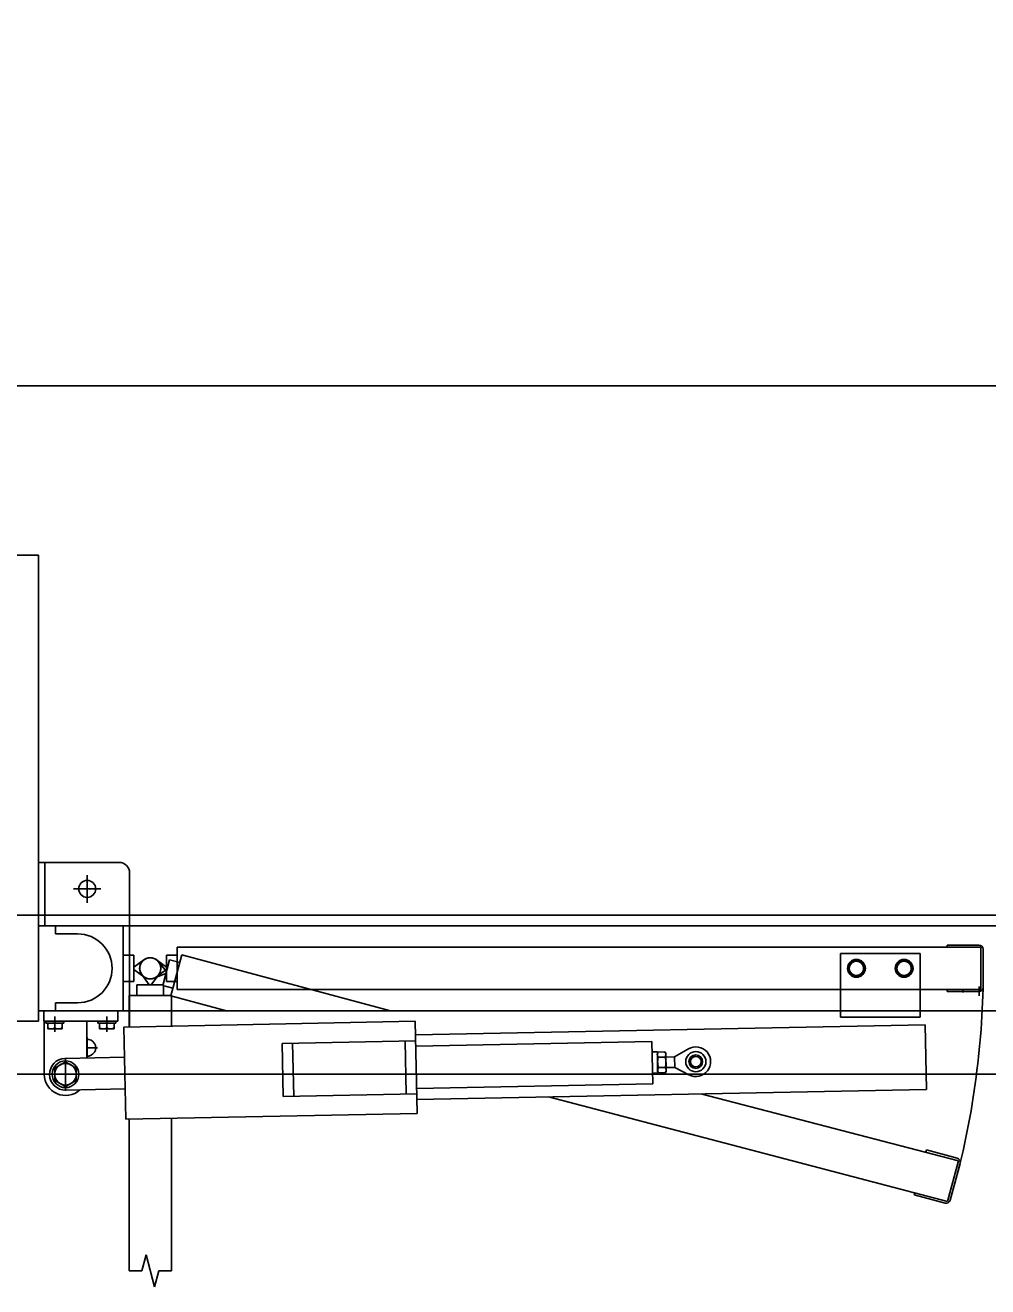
# Model space of a CAD drawing. Extents: x -264205 to -263659, y -1242401 to -1241986.
# Drawn here: x -263829.6 to -263828.692, y -1242241.658 to -1242240.467 of the extents above; entities that cross this region are included whole.
import ezdxf

# ---------------------------------------------------------------- set-up
doc = ezdxf.new("R2010")
doc.units = 0
for name, color, linetype in [('HESCON_OSI_STAVBY_KFA', 7, 'Continuous'), ('PROJEKT_OBRUBNIKY_KOMUNIKACIE', 7, 'Continuous'), ('SITUACIA_DSP_2D', 7, 'Continuous')]:
    doc.layers.add(name, color=color, linetype=linetype)

msp = doc.modelspace()

# ---------------------------------------------------------------- linework, layer by layer
at = {"layer": 'HESCON_OSI_STAVBY_KFA'}
msp.add_line((-263792.6528, -1242240.8072), (-263911.5228, -1242240.8072), dxfattribs=at)
at = {"layer": 'PROJEKT_OBRUBNIKY_KOMUNIKACIE'}
msp.add_lwpolyline([(-263794.8928, -1242227.3822), (-263808.9678, -1242241.4572), (-263894.9678, -1242241.4572), (-263909.0427, -1242227.3822), (-263909.0427, -1242196.3327), (-263914.1428, -1242196.3327), (-263914.1428, -1242132.4327), (-263909.0427, -1242132.4327), (-263909.0427, -1242101.3822), (-263894.9678, -1242087.3072), (-263808.9678, -1242087.3072), (-263794.8928, -1242101.3822), (-263794.8928, -1242227.3822)], dxfattribs=at)
at = {"layer": 'SITUACIA_DSP_2D'}
for p, q in [((-263829.5875, -1242240.9673), (-263829.9375, -1242240.9673)), ((-263829.5875, -1242241.4073), (-263829.5875, -1242240.9673)), ((-263829.5875, -1242241.2573), (-263829.5115, -1242241.2573)), ((-263829.5815, -1242241.3173), (-263829.5815, -1242241.2573)), ((-263829.5415, -1242241.2953), (-263829.5415, -1242241.2693)), ((-263829.5015, -1242241.3173), (-263829.5015, -1242241.2673)), ((-263829.5545, -1242241.2823), (-263829.5285, -1242241.2823)), ((-263894.581, -1242241.3072), (-263809.3546, -1242241.3072)), ((-263829.5875, -1242241.3073), (-263829.5875, -1242241.4073)), ((-263828.693, -1242241.3173), (-263829.5875, -1242241.3173)), ((-263829.5715, -1242241.3248), (-263829.5715, -1242241.3173)), ((-263829.5505, -1242241.3248), (-263829.5715, -1242241.3248)), ((-263829.5075, -1242241.3973), (-263829.5075, -1242241.3173)), ((-263829.5015, -1242241.3973), (-263829.5015, -1242241.3173)), ((-263828.693, -1242241.3173), (-263827.7985, -1242241.3173)), ((-263828.698, -1242241.3373), (-263829.4565, -1242241.3373)), ((-263829.4565, -1242241.3773), (-263829.4565, -1242241.3373)), ((-263828.7, -1242241.3353), (-263828.73, -1242241.3353)), ((-263828.73, -1242241.3373), (-263828.73, -1242241.3353)), ((-263828.698, -1242241.3773), (-263828.698, -1242241.3373)), ((-263829.5075, -1242241.3448), (-263829.5075, -1242241.3698)), ((-263829.5075, -1242241.3448), (-263829.4975, -1242241.3448)), ((-263829.4975, -1242241.3448), (-263829.4975, -1242241.3698)), ((-263829.4975, -1242241.3563), (-263829.4879, -1242241.3492)), ((-263829.476, -1242241.3492), (-263829.4665, -1242241.3563)), ((-263829.4702, -1242241.3734), (-263829.4638, -1242241.3492)), ((-263829.4565, -1242241.3448), (-263829.4665, -1242241.3448)), ((-263829.4665, -1242241.3448), (-263829.4665, -1242241.3698)), ((-263829.4541, -1242241.3518), (-263829.4638, -1242241.3492)), ((-263829.4522, -1242241.3445), (-263829.4625, -1242241.3832)), ((-263829.4565, -1242241.3448), (-263829.4565, -1242241.3698)), ((-263829.2554, -1242241.3973), (-263829.4522, -1242241.3445)), ((-263828.7555, -1242241.3433), (-263828.8305, -1242241.3433)), ((-263828.8305, -1242241.3973), (-263828.8305, -1242241.3433)), ((-263828.7555, -1242241.3973), (-263828.7555, -1242241.3433)), ((-263828.696, -1242241.3753), (-263828.696, -1242241.3393)), ((-263829.4975, -1242241.3583), (-263829.4975, -1242241.3563)), ((-263829.4879, -1242241.3653), (-263829.4975, -1242241.3583)), ((-263829.4665, -1242241.3583), (-263829.476, -1242241.3653)), ((-263829.4667, -1242241.3603), (-263829.4742, -1242241.351)), ((-263829.4673, -1242241.3622), (-263829.4667, -1242241.3603)), ((-263829.4665, -1242241.3563), (-263829.4665, -1242241.3583)), ((-263828.8194, -1242241.3505), (-263828.8233, -1242241.3573)), ((-263828.8233, -1242241.3573), (-263828.8194, -1242241.3641)), ((-263828.8115, -1242241.3505), (-263828.8194, -1242241.3505)), ((-263828.8076, -1242241.3573), (-263828.8115, -1242241.3505)), ((-263828.8115, -1242241.3641), (-263828.8076, -1242241.3573)), ((-263828.7744, -1242241.3505), (-263828.7783, -1242241.3573)), ((-263828.7783, -1242241.3573), (-263828.7744, -1242241.3641)), ((-263828.7665, -1242241.3505), (-263828.7744, -1242241.3505)), ((-263828.7626, -1242241.3573), (-263828.7665, -1242241.3505)), ((-263828.7665, -1242241.3641), (-263828.7626, -1242241.3573)), ((-263829.5075, -1242241.3698), (-263829.4975, -1242241.3698)), ((-263829.4945, -1242241.3728), (-263829.4695, -1242241.3728)), ((-263829.4945, -1242241.3828), (-263829.4945, -1242241.3728)), ((-263829.49, -1242241.3632), (-263829.483, -1242241.3728)), ((-263829.483, -1242241.3728), (-263829.481, -1242241.3728)), ((-263829.481, -1242241.3728), (-263829.4739, -1242241.3632)), ((-263829.4783, -1242241.3666), (-263829.4673, -1242241.3622)), ((-263829.4606, -1242241.3759), (-263829.4702, -1242241.3734)), ((-263829.4695, -1242241.3828), (-263829.4695, -1242241.3728)), ((-263829.4565, -1242241.3698), (-263829.4665, -1242241.3698)), ((-263828.8194, -1242241.3641), (-263828.8115, -1242241.3641)), ((-263828.7744, -1242241.3641), (-263828.7665, -1242241.3641)), ((-263829.462, -1242241.3828), (-263829.502, -1242241.3828)), ((-263829.502, -1242241.4126), (-263829.502, -1242241.3828)), ((-263829.4945, -1242241.3828), (-263829.4695, -1242241.3828)), ((-263829.41, -1242241.3973), (-263829.4625, -1242241.3832)), ((-263829.462, -1242241.4118), (-263829.462, -1242241.3828)), ((-263828.698, -1242241.3773), (-263829.4565, -1242241.3773)), ((-263828.73, -1242241.3793), (-263828.73, -1242241.3773)), ((-263828.7, -1242241.3793), (-263828.73, -1242241.3793)), ((-263828.715, -1242241.3802), (-263828.715, -1242241.3773)), ((-263828.6998, -1242241.3743), (-263828.6998, -1242241.3833)), ((-263828.693, -1242241.3973), (-263829.5875, -1242241.3973)), ((-263829.5825, -1242241.3973), (-263829.5825, -1242241.4073)), ((-263829.5825, -1242241.3973), (-263829.5125, -1242241.3973)), ((-263829.5505, -1242241.3898), (-263829.5715, -1242241.3898)), ((-263829.5715, -1242241.3973), (-263829.5715, -1242241.3898)), ((-263829.5125, -1242241.3973), (-263829.5125, -1242241.4073)), ((-263829.5015, -1242241.4126), (-263829.5015, -1242241.3973)), ((-263828.8305, -1242241.4033), (-263828.8305, -1242241.3973)), ((-263828.7555, -1242241.4033), (-263828.7555, -1242241.3973)), ((-263828.693, -1242241.3973), (-263827.7985, -1242241.3973)), ((-263829.9375, -1242241.4073), (-263829.5875, -1242241.4073)), ((-263829.5825, -1242241.4073), (-263829.5125, -1242241.4073)), ((-263829.582, -1242241.4073), (-263829.582, -1242241.4573)), ((-263829.5636, -1242241.4073), (-263829.5804, -1242241.4073)), ((-263829.5804, -1242241.409), (-263829.5804, -1242241.4073)), ((-263829.5636, -1242241.409), (-263829.5804, -1242241.409)), ((-263829.5652, -1242241.409), (-263829.5788, -1242241.409)), ((-263829.5788, -1242241.409), (-263829.5788, -1242241.4145)), ((-263829.572, -1242241.4171), (-263829.572, -1242241.4028)), ((-263829.572, -1242241.409), (-263829.572, -1242241.4136)), ((-263829.5652, -1242241.4145), (-263829.5652, -1242241.409)), ((-263829.5636, -1242241.409), (-263829.5636, -1242241.4073)), ((-263829.542, -1242241.4073), (-263829.542, -1242241.4419)), ((-263829.5146, -1242241.4073), (-263829.5314, -1242241.4073)), ((-263829.5314, -1242241.409), (-263829.5314, -1242241.4073)), ((-263829.5146, -1242241.409), (-263829.5314, -1242241.409)), ((-263829.5162, -1242241.409), (-263829.5298, -1242241.409)), ((-263829.5298, -1242241.409), (-263829.5298, -1242241.4145)), ((-263829.523, -1242241.4171), (-263829.523, -1242241.4028)), ((-263829.523, -1242241.409), (-263829.523, -1242241.4136)), ((-263829.5162, -1242241.4145), (-263829.5162, -1242241.409)), ((-263829.5146, -1242241.409), (-263829.5146, -1242241.4073)), ((-263829.2319, -1242241.4072), (-263829.5069, -1242241.4127)), ((-263829.2302, -1242241.4942), (-263829.2319, -1242241.4072)), ((-263828.7555, -1242241.4033), (-263828.8305, -1242241.4033)), ((-263829.5788, -1242241.4145), (-263829.5652, -1242241.4145)), ((-263829.5298, -1242241.4145), (-263829.5162, -1242241.4145)), ((-263829.5069, -1242241.4127), (-263829.5051, -1242241.4996)), ((-263828.7507, -1242241.4106), (-263829.2316, -1242241.4202)), ((-263828.7507, -1242241.4106), (-263828.7495, -1242241.4716)), ((-263829.542, -1242241.4323), (-263829.5319, -1242241.4323)), ((-263829.5415, -1242241.4419), (-263829.5415, -1242241.4227)), ((-263829.2315, -1242241.4257), (-263829.3576, -1242241.4282)), ((-263829.3566, -1242241.4782), (-263829.3576, -1242241.4282)), ((-263829.3466, -1242241.478), (-263829.3476, -1242241.428)), ((-263829.2405, -1242241.4759), (-263829.2415, -1242241.4259)), ((-263829.0086, -1242241.4263), (-263829.2314, -1242241.4307)), ((-263829.0078, -1242241.4662), (-263829.0086, -1242241.4263)), ((-263828.9872, -1242241.4408), (-263828.9741, -1242241.4333)), ((-263829.5063, -1242241.4412), (-263829.5623, -1242241.4423)), ((-263829.562, -1242241.4729), (-263829.562, -1242241.4417)), ((-263829.0034, -1242241.4362), (-263829.0084, -1242241.4362)), ((-263829.003, -1242241.4561), (-263829.0034, -1242241.4362)), ((-263829.0034, -1242241.4377), (-263829.0027, -1242241.4363)), ((-263829.0031, -1242241.4546), (-263829.0034, -1242241.4377)), ((-263828.9962, -1242241.4362), (-263829.0027, -1242241.4363)), ((-263828.9961, -1242241.4411), (-263829.0026, -1242241.4412)), ((-263828.9954, -1242241.4375), (-263828.9962, -1242241.4362)), ((-263828.9951, -1242241.4545), (-263828.9954, -1242241.4375)), ((-263828.9872, -1242241.4408), (-263828.9953, -1242241.441)), ((-263828.9872, -1242241.4408), (-263828.987, -1242241.4508)), ((-263808.9678, -1242241.4572), (-263894.9678, -1242241.4572)), ((-263829.5722, -1242241.4514), (-263829.562, -1242241.4455)), ((-263829.5722, -1242241.4632), (-263829.5722, -1242241.4514)), ((-263829.562, -1242241.4455), (-263829.5518, -1242241.4514)), ((-263829.5518, -1242241.4514), (-263829.5518, -1242241.4632)), ((-263829.003, -1242241.4561), (-263829.008, -1242241.4562)), ((-263829.0031, -1242241.4546), (-263829.0023, -1242241.4559)), ((-263828.9959, -1242241.4509), (-263829.0024, -1242241.451)), ((-263828.9958, -1242241.4558), (-263829.0023, -1242241.4559)), ((-263828.9951, -1242241.4545), (-263828.9958, -1242241.4558)), ((-263828.987, -1242241.4508), (-263828.9951, -1242241.451)), ((-263828.987, -1242241.4508), (-263828.9736, -1242241.4578)), ((-263829.5776, -1242241.4573), (-263829.5464, -1242241.4573)), ((-263829.562, -1242241.469), (-263829.5722, -1242241.4632)), ((-263829.5518, -1242241.4632), (-263829.562, -1242241.469)), ((-263829.0078, -1242241.4662), (-263829.2306, -1242241.4707)), ((-263829.5617, -1242241.4723), (-263829.5057, -1242241.4711)), ((-263829.2305, -1242241.4757), (-263829.3566, -1242241.4782)), ((-263829.2304, -1242241.4812), (-263828.7495, -1242241.4716)), ((-263828.7294, -1242241.5775), (-263829.1061, -1242241.4787)), ((-263828.7191, -1242241.5389), (-263828.9622, -1242241.4758)), ((-263829.5051, -1242241.4996), (-263829.2302, -1242241.4942)), ((-263829.502, -1242241.6429), (-263829.502, -1242241.4996)), ((-263829.462, -1242241.6429), (-263829.462, -1242241.4988)), ((-263828.75, -1242241.5306), (-263828.7495, -1242241.5287)), ((-263828.7495, -1242241.5287), (-263828.7205, -1242241.5365)), ((-263828.7191, -1242241.5389), (-263828.7294, -1242241.5775)), ((-263828.7177, -1242241.5414), (-263828.727, -1242241.5761)), ((-263828.7609, -1242241.5712), (-263828.7603, -1242241.5693)), ((-263828.7319, -1242241.579), (-263828.7609, -1242241.5712)), ((-263829.49, -1242241.6429), (-263829.486, -1242241.6279)), ((-263829.486, -1242241.6279), (-263829.478, -1242241.6579)), ((-263829.502, -1242241.6429), (-263829.49, -1242241.6429)), ((-263829.478, -1242241.6579), (-263829.4739, -1242241.6429)), ((-263829.4739, -1242241.6429), (-263829.462, -1242241.6429))]:
    msp.add_line(p, q, dxfattribs=at)
for centre, radius in [((-263829.5415, -1242241.2823), 0.008), ((-263828.8155, -1242241.3573), 0.0084), ((-263828.7705, -1242241.3573), 0.0084), ((-263828.8155, -1242241.3573), 0.0068), ((-263828.7705, -1242241.3573), 0.0068), ((-263829.562, -1242241.4573), 0.0126), ((-263828.9671, -1242241.4454), 0.00952), ((-263828.9671, -1242241.4454), 0.00645), ((-263828.9671, -1242241.4454), 0.005), ((-263829.562, -1242241.4573), 0.0102)]:
    msp.add_circle(centre, radius, dxfattribs=at)
for centre, radius, start, end in [((-263829.5115, -1242241.2673), 0.01, 0, 90), ((-263829.5505, -1242241.3573), 0.0325, 270, 90), ((-263828.7, -1242241.3393), 0.004, 0, 90), ((-263829.482, -1242241.3573), 0.01, 53.6139, 306.3861), ((-263829.482, -1242241.3573), 0.01, 323.6139, 216.3861), ((-263829.482, -1242241.3573), 0.01, 38.6139, 291.3861), ((-263829.482, -1242241.3573), 0.01, 233.6139, 126.3861), ((-263829.482, -1242241.3573), 0.7862, 345, 0), ((-263828.7, -1242241.3753), 0.004, 270, 0), ((-263829.5754, -1242241.4077), 0.0068, 240, 300), ((-263829.5686, -1242241.4077), 0.0068, 240, 300), ((-263829.5264, -1242241.4077), 0.0068, 240, 300), ((-263829.5196, -1242241.4077), 0.0068, 240, 300), ((-263829.5415, -1242241.4323), 0.008, 266.4167, 93.5833), ((-263828.9671, -1242241.4454), 0.014, 242.4029, 119.8771), ((-263829.562, -1242241.4573), 0.015, 91.14, 271.14), ((-263828.9991, -1242241.4387), 0.00432, 146.5466, 215.7334), ((-263828.9871, -1242241.4458), 0.0161, 163.4401, 198.8399), ((-263828.9997, -1242241.4387), 0.00432, 326.5466, 35.7334), ((-263829.0114, -1242241.4463), 0.0161, 343.4401, 18.8399), ((-263828.9988, -1242241.4534), 0.00432, 146.5466, 215.7334), ((-263829.0024, -1242241.451), 0.0001, 21.9532, 91.14), ((-263828.9959, -1242241.4509), 0.0001, 91.14, 160.3268), ((-263828.9994, -1242241.4534), 0.00432, 326.5466, 35.7334), ((-263829.562, -1242241.4573), 0.02, 180, 312.5496), ((-263828.7215, -1242241.5403), 0.004, 345, 75), ((-263828.7308, -1242241.5751), 0.004, 255, 345)]:
    msp.add_arc(centre, radius, start, end, dxfattribs=at)

doc.saveas('drawing.dxf')
